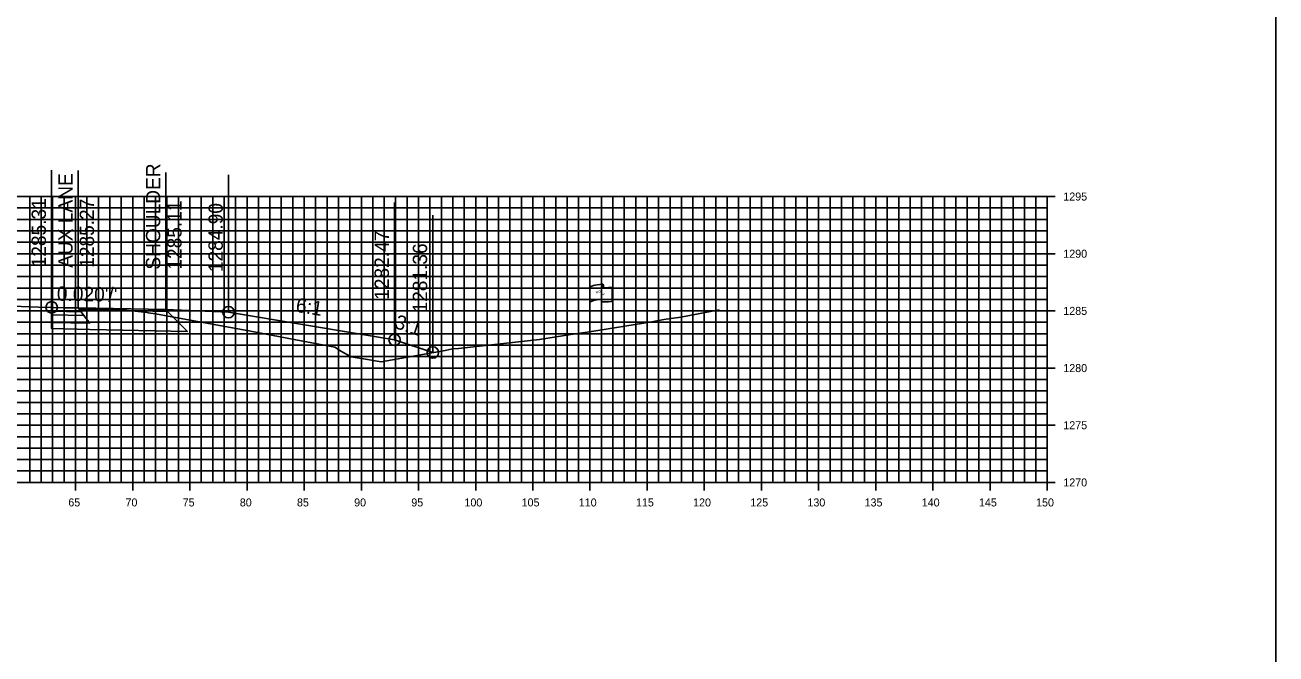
# Model space of a CAD drawing. Extents: x 674939 to 678919, y 750652 to 765176.
# Drawn here: x 678809.1 to 678918.5, y 762021.3 to 762076.3 of the extents above; entities that cross this region are included whole.
import ezdxf

# ---------------------------------------------------------------- set-up
doc = ezdxf.new("R2010")
doc.units = 0
for name, color, linetype in [('R_Alt Surface', 7, 'Continuous'), ('R_Axis', 7, 'Continuous'), ('R_Axis Annot', 7, 'Continuous'), ('R_Exist Surface', 7, 'Continuous'), ('R_Fin Surface', 7, 'Continuous'), ('R_Grid', 7, 'Continuous'), ('R_No Plot', 7, 'Continuous'), ('R_Proposed Const Limits', 7, 'Continuous'), ('R_Xsect Elev', 7, 'Continuous'), ('R_Xsect Slope', 7, 'Continuous'), ('S_EXIST_ROW', 7, 'Continuous')]:
    doc.layers.add(name, color=color, linetype=linetype)

msp = doc.modelspace()

# ---------------------------------------------------------------- linework, layer by layer
at = {"layer": 'R_Alt Surface'}
for points in [[(678811.44, 762051.27), (678811.44, 762050.94), (678814.27, 762050.88), (678814.02, 762051.22)], [(678811.44, 762050.94), (678811.44, 762050.28), (678814.77, 762050.21), (678814.27, 762050.88)]]:
    msp.add_lwpolyline(points, close=True, dxfattribs=at)
msp.add_lwpolyline([(678811.44, 762050.28), (678811.44, 762049.74), (678814.77, 762049.67), (678823.31, 762049.49), (678821.56, 762051.25)], dxfattribs=at)
at = {"layer": 'R_Axis'}
for p, q in [((678899.23, 762061.29), (678897.83, 762061.29)), ((678898.53, 762036.29), (678898.53, 762061.29)), ((678899.23, 762056.29), (678897.83, 762056.29)), ((678899.23, 762051.29), (678897.83, 762051.29)), ((678899.23, 762046.29), (678897.83, 762046.29)), ((678899.23, 762041.29), (678897.83, 762041.29)), ((678598.53, 762036.29), (678898.53, 762036.29)), ((678813.53, 762035.59), (678813.53, 762036.99)), ((678818.53, 762035.59), (678818.53, 762036.99)), ((678823.53, 762035.59), (678823.53, 762036.99)), ((678828.53, 762035.59), (678828.53, 762036.99)), ((678833.53, 762035.59), (678833.53, 762036.99)), ((678838.53, 762035.59), (678838.53, 762036.99)), ((678843.53, 762035.59), (678843.53, 762036.99)), ((678848.53, 762035.59), (678848.53, 762036.99)), ((678853.53, 762035.59), (678853.53, 762036.99)), ((678858.53, 762035.59), (678858.53, 762036.99)), ((678863.53, 762035.59), (678863.53, 762036.99)), ((678868.53, 762035.59), (678868.53, 762036.99)), ((678873.53, 762035.59), (678873.53, 762036.99)), ((678878.53, 762035.59), (678878.53, 762036.99)), ((678883.53, 762035.59), (678883.53, 762036.99)), ((678888.53, 762035.59), (678888.53, 762036.99)), ((678893.53, 762035.59), (678893.53, 762036.99)), ((678899.23, 762036.29), (678897.83, 762036.29)), ((678898.53, 762035.59), (678898.53, 762036.99))]:
    msp.add_line(p, q, dxfattribs=at)
at = {"layer": 'R_Exist Surface'}
msp.add_lwpolyline([(678807.28, 762051.72), (678810.3, 762051.63), (678811.42, 762051.6), (678811.44, 762051.6), (678815.05, 762051.49), (678817.28, 762051.42), (678817.49, 762051.41), (678819.77, 762051.15), (678819.89, 762051.13), (678820.52, 762051.02), (678828.69, 762049.56), (678832.81, 762048.75), (678836.2, 762048.11), (678836.8, 762047.74), (678837.65, 762047.28), (678839.06, 762047.04), (678840.27, 762046.84), (678845.85, 762047.84), (678846.49, 762047.96), (678847.02, 762048.01), (678854.1, 762048.79), (678856.85, 762049.23), (678858.48, 762049.45), (678863.94, 762050.32), (678865, 762050.55), (678866.47, 762050.75), (678869.83, 762051.38)], dxfattribs=at)
at = {"layer": 'R_Fin Surface'}
for points in [[(678821.44, 762051.4), (678813.77, 762051.56), (678811.44, 762051.6)], [(678811.44, 762051.6), (678813.77, 762051.56), (678821.44, 762051.4), (678826.91, 762051.18), (678841.44, 762048.76), (678844.78, 762047.65)], [(678821.44, 762051.4), (678826.91, 762051.18)]]:
    msp.add_lwpolyline(points, dxfattribs=at)
for points in [[(678811.44, 762051.6), (678811.44, 762051.27), (678814.02, 762051.22), (678813.77, 762051.56)], [(678813.77, 762051.56), (678821.44, 762051.4), (678821.56, 762051.25), (678813.89, 762051.4)]]:
    msp.add_lwpolyline(points, close=True, dxfattribs=at)
at = {"layer": 'R_Grid'}
for p, q in [((678598.53, 762061.29), (678898.53, 762061.29)), ((678809.53, 762036.29), (678809.53, 762061.29)), ((678810.53, 762036.29), (678810.53, 762061.29)), ((678811.53, 762036.29), (678811.53, 762061.29)), ((678812.53, 762036.29), (678812.53, 762061.29)), ((678813.53, 762036.29), (678813.53, 762061.29)), ((678814.53, 762036.29), (678814.53, 762061.29)), ((678815.53, 762036.29), (678815.53, 762061.29)), ((678816.53, 762036.29), (678816.53, 762061.29)), ((678817.53, 762036.29), (678817.53, 762061.29)), ((678818.53, 762036.29), (678818.53, 762061.29)), ((678819.53, 762036.29), (678819.53, 762061.29)), ((678820.53, 762036.29), (678820.53, 762061.29)), ((678821.53, 762036.29), (678821.53, 762061.29)), ((678822.53, 762036.29), (678822.53, 762061.29)), ((678823.53, 762036.29), (678823.53, 762061.29)), ((678824.53, 762036.29), (678824.53, 762061.29)), ((678825.53, 762036.29), (678825.53, 762061.29)), ((678826.53, 762036.29), (678826.53, 762061.29)), ((678827.53, 762036.29), (678827.53, 762061.29)), ((678828.53, 762036.29), (678828.53, 762061.29)), ((678829.53, 762036.29), (678829.53, 762061.29)), ((678830.53, 762036.29), (678830.53, 762061.29)), ((678831.53, 762036.29), (678831.53, 762061.29)), ((678832.53, 762036.29), (678832.53, 762061.29)), ((678833.53, 762036.29), (678833.53, 762061.29)), ((678834.53, 762036.29), (678834.53, 762061.29)), ((678835.53, 762036.29), (678835.53, 762061.29)), ((678836.53, 762036.29), (678836.53, 762061.29)), ((678837.53, 762036.29), (678837.53, 762061.29)), ((678838.53, 762036.29), (678838.53, 762061.29)), ((678839.53, 762036.29), (678839.53, 762061.29)), ((678840.53, 762036.29), (678840.53, 762061.29)), ((678841.53, 762036.29), (678841.53, 762061.29)), ((678842.53, 762036.29), (678842.53, 762061.29)), ((678843.53, 762036.29), (678843.53, 762061.29)), ((678844.53, 762036.29), (678844.53, 762061.29)), ((678845.53, 762036.29), (678845.53, 762061.29)), ((678846.53, 762036.29), (678846.53, 762061.29)), ((678847.53, 762036.29), (678847.53, 762061.29)), ((678848.53, 762036.29), (678848.53, 762061.29)), ((678849.53, 762036.29), (678849.53, 762061.29)), ((678850.53, 762036.29), (678850.53, 762061.29)), ((678851.53, 762036.29), (678851.53, 762061.29)), ((678852.53, 762036.29), (678852.53, 762061.29)), ((678853.53, 762036.29), (678853.53, 762061.29)), ((678854.53, 762036.29), (678854.53, 762061.29)), ((678855.53, 762036.29), (678855.53, 762061.29)), ((678856.53, 762036.29), (678856.53, 762061.29)), ((678857.53, 762036.29), (678857.53, 762061.29)), ((678858.53, 762036.29), (678858.53, 762061.29)), ((678859.53, 762036.29), (678859.53, 762061.29)), ((678860.53, 762036.29), (678860.53, 762061.29)), ((678861.53, 762036.29), (678861.53, 762061.29)), ((678862.53, 762036.29), (678862.53, 762061.29)), ((678863.53, 762036.29), (678863.53, 762061.29)), ((678864.53, 762036.29), (678864.53, 762061.29)), ((678865.53, 762036.29), (678865.53, 762061.29)), ((678866.53, 762036.29), (678866.53, 762061.29)), ((678867.53, 762036.29), (678867.53, 762061.29)), ((678868.53, 762036.29), (678868.53, 762061.29)), ((678869.53, 762036.29), (678869.53, 762061.29)), ((678870.53, 762036.29), (678870.53, 762061.29)), ((678871.53, 762036.29), (678871.53, 762061.29)), ((678872.53, 762036.29), (678872.53, 762061.29)), ((678873.53, 762036.29), (678873.53, 762061.29)), ((678874.53, 762036.29), (678874.53, 762061.29)), ((678875.53, 762036.29), (678875.53, 762061.29)), ((678876.53, 762036.29), (678876.53, 762061.29)), ((678877.53, 762036.29), (678877.53, 762061.29)), ((678878.53, 762036.29), (678878.53, 762061.29)), ((678879.53, 762036.29), (678879.53, 762061.29)), ((678880.53, 762036.29), (678880.53, 762061.29)), ((678881.53, 762036.29), (678881.53, 762061.29)), ((678882.53, 762036.29), (678882.53, 762061.29)), ((678883.53, 762036.29), (678883.53, 762061.29)), ((678884.53, 762036.29), (678884.53, 762061.29)), ((678885.53, 762036.29), (678885.53, 762061.29)), ((678886.53, 762036.29), (678886.53, 762061.29)), ((678887.53, 762036.29), (678887.53, 762061.29)), ((678888.53, 762036.29), (678888.53, 762061.29)), ((678889.53, 762036.29), (678889.53, 762061.29)), ((678890.53, 762036.29), (678890.53, 762061.29)), ((678891.53, 762036.29), (678891.53, 762061.29)), ((678892.53, 762036.29), (678892.53, 762061.29)), ((678893.53, 762036.29), (678893.53, 762061.29)), ((678894.53, 762036.29), (678894.53, 762061.29)), ((678895.53, 762036.29), (678895.53, 762061.29)), ((678896.53, 762036.29), (678896.53, 762061.29)), ((678897.53, 762036.29), (678897.53, 762061.29)), ((678898.53, 762036.29), (678898.53, 762061.29)), ((678598.53, 762060.29), (678898.53, 762060.29)), ((678598.53, 762059.29), (678898.53, 762059.29)), ((678598.53, 762058.29), (678898.53, 762058.29)), ((678598.53, 762057.29), (678898.53, 762057.29)), ((678598.53, 762056.29), (678898.53, 762056.29)), ((678598.53, 762055.29), (678898.53, 762055.29)), ((678598.53, 762054.29), (678898.53, 762054.29)), ((678598.53, 762053.29), (678898.53, 762053.29)), ((678598.53, 762052.29), (678898.53, 762052.29)), ((678598.53, 762051.29), (678898.53, 762051.29)), ((678598.53, 762050.29), (678898.53, 762050.29)), ((678598.53, 762049.29), (678898.53, 762049.29)), ((678598.53, 762048.29), (678898.53, 762048.29)), ((678598.53, 762047.29), (678898.53, 762047.29)), ((678598.53, 762046.29), (678898.53, 762046.29)), ((678598.53, 762045.29), (678898.53, 762045.29)), ((678598.53, 762044.29), (678898.53, 762044.29)), ((678598.53, 762043.29), (678898.53, 762043.29)), ((678598.53, 762042.29), (678898.53, 762042.29)), ((678598.53, 762041.29), (678898.53, 762041.29)), ((678598.53, 762040.29), (678898.53, 762040.29)), ((678598.53, 762039.29), (678898.53, 762039.29)), ((678598.53, 762038.29), (678898.53, 762038.29)), ((678598.53, 762037.29), (678898.53, 762037.29)), ((678598.53, 762036.29), (678898.53, 762036.29))]:
    msp.add_line(p, q, dxfattribs=at)
at = {"layer": 'R_No Plot'}
msp.add_lwpolyline([(678578.53, 761966.29), (678918.53, 761966.29), (678918.53, 762186.29), (678578.53, 762186.29)], close=True, dxfattribs=at)
for centre in [(678811.44, 762051.6), (678826.91, 762051.18), (678841.44, 762048.76), (678844.78, 762047.65)]:
    msp.add_circle(centre, 0.5, dxfattribs=at)
at = {"layer": 'R_Proposed Const Limits'}
msp.add_lwpolyline([(678826.91, 762051.18), (678841.44, 762048.76), (678844.78, 762047.65)], dxfattribs=at)
at = {"layer": 'R_Xsect Elev'}
for p, q in [((678811.44, 762051.6), (678811.44, 762063.6)), ((678813.77, 762051.56), (678813.77, 762063.56)), ((678821.44, 762051.4), (678821.44, 762063.4)), ((678826.91, 762051.18), (678826.91, 762063.18)), ((678841.44, 762048.76), (678841.44, 762060.76)), ((678844.78, 762047.65), (678844.78, 762059.65))]:
    msp.add_line(p, q, dxfattribs=at)
at = {"layer": 'S_EXIST_ROW'}
for p, q in [((678859.7, 762053.55), (678859.7, 762053.31)), ((678858.53, 762049.35), (678858.53, 762053.3)), ((678859.53, 762053.4), (678859.53, 762053.38)), ((678859.53, 762053.38), (678859.53, 762052.16)), ((678860.46, 762053.36), (678860.46, 762052.12))]:
    msp.add_line(p, q, dxfattribs=at)
for centre, radius, start, end in [((678859.61, 762053.4), 0.078, 88.6458, 274.2828), ((678859.62, 762053.55), 0.0783, 263.0712, 93.9564), ((678859.61, 762052.16), 0.0783, 180, 273.9564)]:
    msp.add_arc(centre, radius, start, end, dxfattribs=at)
for centre, major_axis, ratio, start_param, end_param in [((678860.11, 762053.35), (-1.58, -0.04), 0.19887, 5.030368, 6.283185), ((678860.82, 762053.46), (-1.23, -0.13), 0.052933, 0.159456, 1.268315), ((678860.11, 762052.03), (-1.58, -0.04), 0.19887, 5.083035, 6.194897), ((678860.82, 762052.22), (-1.23, -0.13), 0.052933, 0.159456, 1.268315)]:
    msp.add_ellipse(centre, major_axis=major_axis, ratio=ratio, start_param=start_param, end_param=end_param, dxfattribs=at)

# ---------------------------------------------------------------- texts
at = {"layer": 'R_Axis Annot'}
for s, p in [('1295', (678899.93, 762060.94)), ('1290', (678899.93, 762055.94)), ('1285', (678899.93, 762050.94)), ('1280', (678899.93, 762045.94)), ('1275', (678899.93, 762040.94)), ('1270', (678899.93, 762035.94)), ('65', (678812.9, 762034.19)), ('70', (678817.9, 762034.19)), ('75', (678822.9, 762034.19)), ('80', (678827.9, 762034.19)), ('85', (678832.9, 762034.19)), ('90', (678837.9, 762034.19)), ('95', (678842.9, 762034.19)), ('100', (678847.55, 762034.19)), ('105', (678852.55, 762034.19)), ('110', (678857.55, 762034.19)), ('115', (678862.55, 762034.19)), ('120', (678867.55, 762034.19)), ('125', (678872.55, 762034.19)), ('130', (678877.55, 762034.19)), ('135', (678882.55, 762034.19)), ('140', (678887.55, 762034.19)), ('145', (678892.55, 762034.19)), ('150', (678897.55, 762034.19))]:
    msp.add_text(s, height=0.7, dxfattribs=at).set_placement(p)
at = {"layer": 'R_Xsect Elev'}
for s, p in [('SHOULDER', (678820.94, 762054.9)), ('AUX LANE', (678813.27, 762055.06)), ('1285.31', (678810.94, 762055.1)), ('1285.27', (678815.15, 762055.06)), ('1285.11', (678822.81, 762054.9)), ('1284.90', (678826.41, 762054.68)), ('1282.47', (678840.94, 762052.26)), ('1281.36', (678844.28, 762051.15))]:
    msp.add_text(s, height=1.25, rotation=90, dxfattribs=at).set_placement(p)
at = {"layer": 'R_Xsect Slope'}
for s, rotation, p in [("0.020'/'", 358.8542, (678811.89, 762052.19)), ('6:1', 350.5377, (678832.73, 762051.22)), ('3:1', 341.5651, (678841.35, 762049.82))]:
    msp.add_text(s, height=1.25, rotation=rotation, dxfattribs=at).set_placement(p)
at = {"layer": 'S_EXIST_ROW'}
for s, height, rotation, p in [('R ', 0.2, 9.9884, (678859.05, 762052.8)), (' O', 0.2, 9.9884, (678859.2, 762052.85)), ('W', 0.2, 351.1788, (678859.53, 762052.68)), ('DWB 11-9-07', 0.01, 90, (678859.69, 762053.31)), ('DWB 11-9-07', 0.01, 5.0717, (678860.36, 762052.11)), ('DWB 11-9-07', 0.01, 90, (678858.53, 762049.35))]:
    msp.add_text(s, height=height, rotation=rotation, dxfattribs=at).set_placement(p)

doc.saveas('drawing.dxf')
